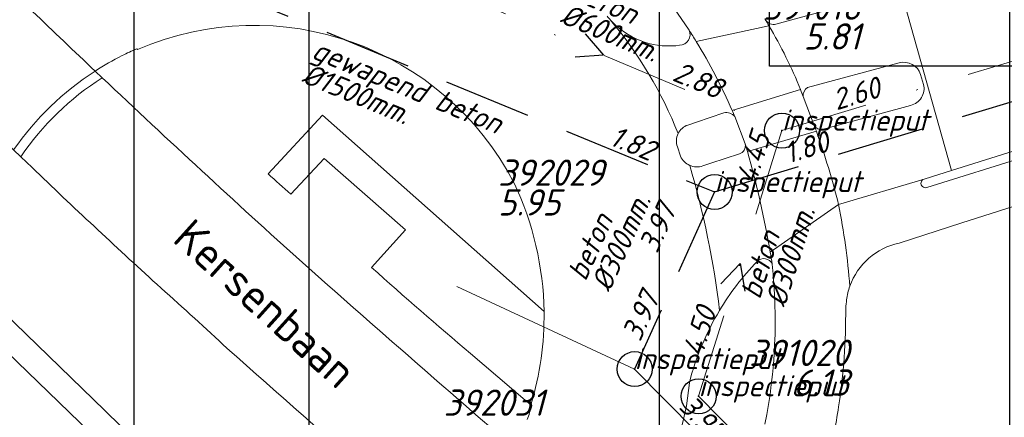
# Model space of a CAD drawing. Extents: x 148869 to 161638, y 453607 to 469810.
# Tile 315 of 656: x 155241 to 155298, y 461857 to 461879. Entities that reach past the tile are written whole.
import ezdxf
from ezdxf.enums import TextEntityAlignment as Align
from ezdxf.lldxf.tags import DXFTag

# ---------------------------------------------------------------- set-up
doc = ezdxf.new("R2010")
doc.units = 0
doc.header["$PDMODE"] = 32
doc.header["$PDSIZE"] = 2
doc.linetypes.add('RI-HWA', pattern=[7.4, 5, -2.4])
doc.linetypes.add('RI-VWA', pattern=[11, 5, -3, 0, -3])
doc.layers.get('0').update_dxf_attribs({"linetype": 'CONTINUOUS'})
doc.layers.get('DEFPOINTS').update_dxf_attribs({"linetype": 'CONTINUOUS'})
for name, color, linetype in [('2022 hatch', 10, 'CONTINUOUS'), ('2024 hatch', 160, 'CONTINUOUS'), ('B-OI-RI-BOB-T18-niet meenemen', 252, 'CONTINUOUS'), ('B-OI-RI-DIAMETER-T18-niet meenemen', 252, 'CONTINUOUS'), ('B-OI-RI-HWA-PUTDEKSELHOOGTE-T25-niet meenemen', 252, 'CONTINUOUS'), ('B-OI-RI-HWA-PUTNUMMER-T25-niet meenemen', 252, 'CONTINUOUS'), ('B-OI-RI-HWA_TRANSPORTLEIDING-G-niet meenemen', 252, 'RI-HWA'), ('B-OI-RI-MATERIAAL-T18-niet meenemen', 252, 'CONTINUOUS'), ('B-OI-RI-STROOMRICHTING-S-niet meenemen', 252, 'CONTINUOUS'), ('B-OI-RI-VWA_PUTDEKSELHOOGTE-T25-niet meenemen', 252, 'CONTINUOUS'), ('gs dwa', 252, 'CONTINUOUS'), ('gs rwa', 252, 'CONTINUOUS')]:
    doc.layers.add(name, color=color, linetype=linetype)
for name, color, linetype, lineweight in [('B-OI-RI-PERSLEIDING-G-niet meenemen', 190, 'RI-PERS', 18), ('B-OI-RI-VWA_TRANSPORTLEIDING-G-niet meenemen', 252, 'RI-VWA', 18), ('B-RO-OG-TOPOGRAFIE-T18', 2, 'CONTINUOUS', 18), ('B-RO-VH-VERHARDING_ASFALT-GV', 251, 'CONTINUOUS', 18), ('B-RO-VH-VERHARDING_GRASBETONSTEEN-GV', 251, 'CONTINUOUS', 18), ('B-RO-VH-VERHARDING_HALFVERHARDING-GV', 251, 'CONTINUOUS', 18)]:
    doc.layers.add(name, color=color, linetype=linetype, lineweight=lineweight)
doc.styles.add('iso15', font='ISO.shx', dxfattribs={"oblique": 15})
doc.styles.add('NLCS-ISO-M200-T18', font='NLCS-ISO.ttf', dxfattribs={"height": 0.36})
doc.styles.add('NLCS-ISO-M500-T18_CURSIEF', font='NLCS-ISO.ttf', dxfattribs={"oblique": 15, "height": 0.9})
doc.styles.add('NLCS-ISO-M750_CURSIEF', font='NLCS-ISO.ttf', dxfattribs={"oblique": 15})
tags = doc.linetypes.add('RI-PERS', pattern='A,7,-2,["P",Standard,S=1.8,R=0,X=-0.5,Y=-0.9],-2,7,-2,[102,NLCS.SHX,S=1,R=180,X=0,Y=0],-2', length=22).pattern_tags.tags
tags[6] = DXFTag(74, 10)

# ---------------------------------------------------------------- blocks, each defined once
blk = doc.blocks.new('ACMAP_ANN_TEMPLATE_type knoop')
at = {"layer": 'DEFPOINTS', "style": 'NLCS-ISO-M500-T18_CURSIEF', "oblique": 15}
blk.add_attdef('type_knoop', (0, 0), '', height=1.2, dxfattribs=at)
blk = doc.blocks.new('ACMAP_ANN_TEMPLATE_diam')
at = {"color": 0, "linetype": 'ByBlock', "style": 'iso15', "oblique": 15}
blk.add_attdef('diam', (0.5, -1.3), '', height=1.2, dxfattribs=at)
blk = doc.blocks.new('ACMAP_ANN_TEMPLATE_mat')
at = {"color": 0, "linetype": 'ByBlock', "style": 'iso15', "oblique": 15}
blk.add_attdef('mat', (0.5, 0.2), '', height=1.2, dxfattribs=at)
blk = doc.blocks.new('ACMAP_ANN_TEMPLATE_nap-l')
at = {"color": 0, "linetype": 'ByBlock', "style": 'iso15', "oblique": 15}
blk.add_attdef('nap-l', (3.3, 0.2), '', height=1.2, dxfattribs=at)
blk = doc.blocks.new('ACMAP_ANN_TEMPLATE_nap-r')
at = {"color": 0, "linetype": 'ByBlock', "style": 'iso15', "oblique": 15}
blk.add_attdef('nap-r', text='', height=1.2, dxfattribs=at).set_placement((-4.1, 0.2), align=Align.RIGHT)
blk = doc.blocks.new('ACMAP_ANN_TEMPLATE_puth-dwa')
at = {"color": 0, "linetype": 'ByBlock', "style": 'iso15', "oblique": 15}
blk.add_attdef('puth-dwa', text='', height=1.5, dxfattribs=at).set_placement((2.7, 1), align=Align.RIGHT)
blk = doc.blocks.new('ACMAP_ANN_TEMPLATE_putnr-dwa')
at = {"color": 0, "linetype": 'ByBlock', "style": 'iso15', "oblique": 15}
blk.add_attdef('putnr-dwa', text='', height=1.5, dxfattribs=at).set_placement((2.7, 2.7), align=Align.RIGHT)
blk = doc.blocks.new('ACMAP_ANN_TEMPLATE_puth-rwa')
at = {"color": 0, "linetype": 'ByBlock', "style": 'iso15', "oblique": 15}
blk.add_attdef('puth-rwa', (-2.7, -4.4), '', height=1.5, dxfattribs=at)
blk = doc.blocks.new('ACMAP_ANN_TEMPLATE_putnr-rwa')
at = {"color": 0, "linetype": 'ByBlock', "style": 'iso15', "oblique": 15}
blk.add_attdef('putnr-rwa', (-2.7, -2.7), '', height=1.5, dxfattribs=at)

msp = doc.modelspace()

# ---------------------------------------------------------------- hatches: boundary and pattern name
at = {"layer": '2022 hatch'}
h = msp.add_hatch(dxfattribs=at)
h.set_pattern_fill('ANSI31', color=256, scale=19.992, angle=45)
h.set_pattern_definition([(90, (0, 0), (-19.992, 0), [])])
h.paths.add_polyline_path([(155957.388, 462199.724), (155824.598, 462339.47), (155809.402, 462364.77), (155712.061, 462492.349), (155741.324, 462534.936), (155724.447, 462653.497), (155647.562, 462844.836), (155571.032, 462835.784), (155539.498, 462940.928), (155214.406, 462860.043), (154975.035, 462800.215), (154771.747, 462639.509), (154795.059, 462617.836), (154687.68, 462525.32), (154739.275, 462359.608), (154777.217, 462294.152), (154815.258, 462238.263), (154900.318, 462169.47), (154928.549, 462144.027), (154992.389, 461993.67), (155064.085, 461959.845), (155069.754, 461944.783), (155080.623, 461929.02), (155099.543, 461841.435), (155124.54, 461788.653), (155176.213, 461747.526), (155253.101, 461670.144), (155301.179, 461625.416), (155386.96, 461536.3), (155426.743, 461562.755), (155670.404, 461472.539), (155778.97, 461514.91), (155823.821, 461578.908), (155914.942, 461739.532), (155884.36, 461781.396), (155900.671, 461812.327), (155940.194, 461941.246), (155946.895, 461971.718), (155993.497, 462030.178), (155993.118, 462149.221)])
at = {"layer": '2024 hatch'}
h = msp.add_hatch(dxfattribs=at)
h.set_pattern_fill('ANSI31', color=256, scale=29.988, angle=45)
h.set_pattern_definition([(90, (0, 0), (-29.988, 0), [])])
h.paths.add_polyline_path([(154831.694, 462220.786), (155444.64, 461906.596), (155731.699, 461985.627), (155857.303, 461818.438), (156014.781, 461601.834), (156060.402, 461536.419), (156081.902, 461465.462), (156157.242, 461082.374), (155797.145, 460855.732), (155567.09, 461168.914), (155534.07, 461230.342), (155509.317, 461273.713), (155475.227, 461315.96), (155413.292, 461389.046)])

# ---------------------------------------------------------------- linework, layer by layer
at = {"layer": 'B-OI-RI-HWA_TRANSPORTLEIDING-G-niet meenemen'}
for p, q in [((155281.02, 461869.57), (155350.56, 461890.74)), ((155245.2, 461884.33), (155281.02, 461869.57)), ((155281.02, 461869.57), (155276.46, 461859.45)), ((155276.46, 461859.45), (155316.39, 461819.07))]:
    msp.add_line(p, q, dxfattribs=at)
at = {"layer": 'B-OI-RI-PERSLEIDING-G-niet meenemen'}
msp.add_line((155266.32, 461864.17), (155276.46, 461859.45), dxfattribs=at)
at = {"layer": 'B-OI-RI-STROOMRICHTING-S-niet meenemen'}
for points in [[(155273.63, 461878.61), (155274.68, 461877.39), (155273.07, 461877.28)], [(155281.37, 461864.33), (155282.49, 461865.49), (155282.75, 461863.9)]]:
    msp.add_lwpolyline(points, dxfattribs=at)
at = {"layer": 'B-OI-RI-VWA_TRANSPORTLEIDING-G-niet meenemen'}
for p, q in [((155284.87, 461873.08), (155351.32, 461893.12)), ((155264.49, 461881.69), (155284.87, 461873.08)), ((155284.87, 461873.08), (155280.11, 461857.9)), ((155280.11, 461857.9), (155318.38, 461819.2))]:
    msp.add_line(p, q, dxfattribs=at)
at = {"layer": 'B-RO-VH-VERHARDING_ASFALT-GV', "flags": 128}
for points in [[(155212.81, 461898.996), (155216.877, 461895.096), (155226.155, 461886.234), (155228.649, 461883.852), (155231.328, 461881.293), (155231.546, 461881.083), (155234.467, 461878.274), (155241.016, 461871.978), (155241.424, 461871.585)], [(155297.729, 461881.913), (155291.684, 461880.962), (155294.551, 461870.803)], [(155288.1, 461868.852), (155292.976, 461870.308), (155293.405, 461870.443), (155294.551, 461870.803), (155291.684, 461880.962), (155290.899, 461880.838), (155290.503, 461880.745)], [(155278.482, 461880.395), (155279.567, 461878.815)], [(155289.323, 461880.477), (155289.062, 461880.404), (155284.521, 461879.152)], [(155279.974, 461878.166), (155284.128, 461879.067), (155283.943, 461879.373)], [(155284.128, 461879.067), (155279.974, 461878.166)], [(155283.943, 461879.373), (155284.128, 461879.067)], [(155279.029, 461877.961), (155278.807, 461877.926)], [(155248.045, 461877.757), (155248.092, 461877.702)], [(155286.325, 461875.538), (155291.561, 461876.943)], [(155246.071, 461876.097), (155245.666, 461876.479)], [(155292.783, 461876.288), (155292.951, 461875.716)], [(155294.551, 461870.803), (155298.723, 461872.113), (155299.435, 461872.329), (155304.219, 461873.841), (155304.919, 461874.055), (155310.715, 461875.873)], [(155285.926, 461875.416), (155282.023, 461874.228)], [(155282.023, 461874.228), (155285.926, 461875.416)], [(155291.549, 461866.656), (155295.127, 461867.813), (155307.028, 461871.592), (155311.565, 461873.036), (155310.815, 461875.391), (155305.063, 461873.583)], [(155286.714, 461873.37), (155286.077, 461875.028)], [(155279.494, 461873.395), (155279.989, 461873.561), (155281.558, 461874.087)], [(155292.209, 461874.518), (155287.171, 461873.143)], [(155282.172, 461873.881), (155282.771, 461872.313), (155282.895, 461871.884), (155286.831, 461873.043)], [(155286.831, 461873.043), (155282.895, 461871.884)], [(155282.895, 461871.884), (155282.771, 461872.313)], [(155279.079, 461871.611), (155278.901, 461872.141)], [(155282.442, 461871.751), (155280.805, 461871.211), (155280.351, 461871.061)], [(155241.424, 461871.585), (155242.065, 461870.969)], [(155298.861, 461871.623), (155293.139, 461869.832)], [(155292.976, 461870.308), (155288.1, 461868.852)], [(155288.1, 461868.852), (155284.2, 461866.129)], [(155284.2, 461866.129), (155288.1, 461868.852)], [(155270.541, 461857.416), (155270.597, 461857.371)]]:
    msp.add_lwpolyline(points, dxfattribs=at)
at = {"layer": 'B-RO-VH-VERHARDING_ASFALT-GV'}
for points in [[(155245.666, 461876.479, -0.003509), (155238.546, 461883.322)], [(155275.091, 461879.38, -0.017652), (155274.885, 461879.624)], [(155248.092, 461877.702, -0.394209), (155269.576, 461870.083)], [(155278.807, 461877.926, -0.233618), (155275.091, 461879.38)], [(155275.091, 461879.38, -0.08007), (155278.94, 461872.907)], [(155278.94, 461872.907, 0.08007), (155275.091, 461879.38)], [(155283.943, 461879.373, -0.050141), (155283.882, 461879.472)], [(155284.521, 461879.152, -0.28484), (155283.943, 461879.373)], [(155284.128, 461879.067, -0.038887), (155285.926, 461875.416)], [(155285.926, 461875.416, 0.038887), (155284.128, 461879.067)], [(155279.567, 461878.815, -0.557446), (155279.029, 461877.961)], [(155279.974, 461878.166, 0.005398), (155279.567, 461878.815)], [(155279.567, 461878.815, -0.005398), (155279.974, 461878.166)], [(155282.023, 461874.228, 0.034316), (155279.974, 461878.166)], [(155279.974, 461878.166, -0.034316), (155282.023, 461874.228)], [(155245.666, 461876.479, -0.026226), (155247.204, 461877.362)], [(155247.204, 461877.362, -0.013004), (155248.045, 461877.757)], [(155291.561, 461876.943, -0.405304), (155292.783, 461876.288)], [(155241.016, 461871.978, -0.097804), (155245.666, 461876.479)], [(155241.424, 461871.585, -0.101211), (155246.071, 461876.097)], [(155246.071, 461876.097, 0.101211), (155241.424, 461871.585)], [(155257.494, 461865.535, -0.005682), (155246.071, 461876.097)], [(155292.951, 461875.716, -0.41432), (155292.209, 461874.518)], [(155285.926, 461875.416, -0.003981), (155286.077, 461875.028)], [(155286.077, 461875.028, 0.003981), (155285.926, 461875.416)], [(155286.077, 461875.028, -0.294935), (155286.325, 461875.538)], [(155281.558, 461874.087, -0.292968), (155282.172, 461873.881)], [(155282.172, 461873.881, 0.003478), (155282.023, 461874.228)], [(155282.023, 461874.228, -0.003478), (155282.172, 461873.881)], [(155278.901, 461872.141, -0.204961), (155278.94, 461872.907)], [(155278.94, 461872.907, -0.197755), (155279.494, 461873.395)], [(155287.171, 461873.143, -0.321648), (155286.714, 461873.37)], [(155286.714, 461873.37, -0.003681), (155286.831, 461873.043)], [(155286.831, 461873.043, 0.003681), (155286.714, 461873.37)], [(155286.831, 461873.043, -0.023516), (155288.1, 461868.852)], [(155288.1, 461868.852, 0.023516), (155286.831, 461873.043)], [(155282.771, 461872.313, -0.389521), (155282.442, 461871.751)], [(155282.895, 461871.884, -0.026905), (155284.2, 461866.129)], [(155284.2, 461866.129, 0.026905), (155282.895, 461871.884)], [(155279.603, 461871.092, -0.185043), (155279.079, 461871.611)], [(155242.065, 461870.969, 0.006665), (155249.192, 461864.298)], [(155281.304, 461862.803, 0.041626), (155279.603, 461871.092)], [(155280.351, 461871.061, -0.188511), (155279.603, 461871.092)], [(155279.603, 461871.092, -0.041626), (155281.304, 461862.803)], [(155269.576, 461870.083, -0.108127), (155271.288, 461862.74)], [(155293.139, 461869.832, -1.027665), (155292.976, 461870.308)], [(155288.744, 461864.188, 0.028716), (155288.1, 461868.852)], [(155288.1, 461868.852, -0.028716), (155288.744, 461864.188)], [(155284.2, 461866.129, -0.002848), (155284.312, 461865.445)], [(155284.312, 461865.445, 0.002848), (155284.2, 461866.129)], [(155288.744, 461864.188, -0.260776), (155291.549, 461866.656)], [(155282.27, 461864.231, -0.029333), (155283.45, 461865.606)], [(155283.45, 461865.606, -0.534781), (155284.312, 461865.445)], [(155269.247, 461855.246, -0.002632), (155257.494, 461865.535)], [(155284.312, 461865.445, -0.075668), (155283.898, 461856.3)], [(155249.192, 461864.298, -0.005665), (155252.983, 461860.842)], [(155281.304, 461862.803, -0.027667), (155282.27, 461864.231)], [(155288.559, 461863.41, -0.052772), (155288.744, 461864.188)], [(155288.504, 461862.939, -0.006528), (155288.559, 461863.41)], [(155279.583, 461858.671, -0.072729), (155281.304, 461862.803)], [(155288.101, 461857.294, 0.040575), (155288.504, 461862.939)], [(155271.288, 461862.74, -0.076838), (155270.541, 461857.416)], [(155252.983, 461860.842, 0.003828), (155265.207, 461850.108)], [(155277.272, 461852.107, 0.131211), (155279.583, 461858.671)], [(155270.597, 461857.371, -0.013383), (155270.328, 461856.564)], [(155287.486, 461854.23, 0.022529), (155288.101, 461857.294)]]:
    msp.add_lwpolyline(points, format="xyb", dxfattribs=at)
at = {"layer": 'B-RO-VH-VERHARDING_GRASBETONSTEEN-GV', "flags": 128}
for points in [[(155271.288, 461862.74), (155258.649, 461873.953), (155255.534, 461870.603)], [(155256.836, 461869.448), (155258.737, 461871.491), (155263.385, 461867.405), (155261.445, 461865.254)], [(155267.087, 461860.339), (155270.217, 461857.675), (155270.298, 461857.606), (155270.541, 461857.416)]]:
    msp.add_lwpolyline(points, dxfattribs=at)
at = {"layer": 'B-RO-VH-VERHARDING_GRASBETONSTEEN-GV'}
for points in [[(155255.534, 461870.603, 0.002815), (155256.836, 461869.448)], [(155261.445, 461865.254, 0.005959), (155267.087, 461860.339)], [(155270.541, 461857.416, 0.076838), (155271.288, 461862.74)]]:
    msp.add_lwpolyline(points, format="xyb", dxfattribs=at)
at = {"layer": 'B-RO-VH-VERHARDING_HALFVERHARDING-GV', "flags": 128}
msp.add_lwpolyline([(155248.03, 461855.315), (155246.217, 461857.08), (155241.079, 461862.08), (155239.869, 461863.257), (155238.823, 461862.172), (155248.343, 461852.949), (155247.863, 461852.273), (155247.506, 461851.902), (155250.26, 461849.267), (155252.974, 461846.758), (155254.647, 461846.322), (155254.687, 461846.341), (155256.358, 461848.063), (155256.692, 461849.058), (155250.423, 461855.075), (155249.376, 461854.005)], close=True, dxfattribs=at)
at = {"layer": 'DEFPOINTS', "flags": 128}
msp.add_lwpolyline([(154734.486, 461779.138), (154734.486, 462209.638), (155349.487, 462209.638), (155349.487, 461876.761), (155284.16, 461876.761), (155284.16, 461882.808), (155208.535, 461882.808), (155208.535, 461779.138)], close=True, dxfattribs=at)
at = {"layer": 'gs dwa'}
for p in [(155284.87, 461873.08), (155280.11, 461857.9)]:
    msp.add_point(p, dxfattribs=at)
at = {"layer": 'gs rwa'}
for p in [(155281.02, 461869.57), (155276.46, 461859.45)]:
    msp.add_point(p, dxfattribs=at)

# ---------------------------------------------------------------- block references
at = {"layer": 'B-OI-RI-BOB-T18-niet meenemen'}
ref = msp.add_blockref('ACMAP_ANN_TEMPLATE_nap-r', (155284.87, 461873.08), dxfattribs=dict(at, rotation=337.0972542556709))
ref.add_attrib('nap-r', '2.88', dxfattribs={"layer": '0', "color": 0, "linetype": 'ByBlock', "height": 1.2, "rotation": 337.0973, "style": 'NLCS-ISO-M750_CURSIEF', "oblique": 15}).set_placement((155281.171, 461874.86), align=Align.RIGHT)
ref = msp.add_blockref('ACMAP_ANN_TEMPLATE_nap-l', (155284.87, 461873.08), dxfattribs=dict(at, rotation=16.78226778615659))
ref.add_attrib('nap-l', '2.60', (155287.972, 461874.224), dxfattribs={"layer": '0', "color": 0, "linetype": 'ByBlock', "height": 1.2, "rotation": 16.7823, "style": 'NLCS-ISO-M750_CURSIEF', "oblique": 15})
ref = msp.add_blockref('ACMAP_ANN_TEMPLATE_nap-r', (155281.02, 461869.57), dxfattribs=dict(at, rotation=337.6053853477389))
ref.add_attrib('nap-r', '1.82', dxfattribs={"layer": '0', "color": 0, "linetype": 'ByBlock', "height": 1.2, "rotation": 337.6054, "style": 'NLCS-ISO-M750_CURSIEF', "oblique": 15}).set_placement((155277.305, 461871.317), align=Align.RIGHT)
ref = msp.add_blockref('ACMAP_ANN_TEMPLATE_nap-l', (155282.569, 461866.762), dxfattribs=dict(at, rotation=72.59011478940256))
ref.add_attrib('nap-l', '4.45', (155283.366, 461869.97), dxfattribs={"layer": '0', "color": 0, "linetype": 'ByBlock', "height": 1.2, "rotation": 72.5901, "style": 'NLCS-ISO-M750_CURSIEF', "oblique": 15})
ref = msp.add_blockref('ACMAP_ANN_TEMPLATE_nap-l', (155282.105, 461870.019), dxfattribs=dict(at, rotation=16.93177514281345))
ref.add_attrib('nap-l', '1.80', (155285.204, 461871.171), dxfattribs={"layer": '0', "color": 0, "linetype": 'ByBlock', "height": 1.2, "rotation": 16.9318, "style": 'NLCS-ISO-M750_CURSIEF', "oblique": 15})
ref = msp.add_blockref('ACMAP_ANN_TEMPLATE_nap-l', (155276.558, 461862.912), dxfattribs=dict(at, rotation=65.74401161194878))
ref.add_attrib('nap-l', '3.97', (155277.731, 461866.003), dxfattribs={"layer": '0', "color": 0, "linetype": 'ByBlock', "height": 1.2, "rotation": 65.744, "style": 'NLCS-ISO-M750_CURSIEF', "oblique": 15})
ref = msp.add_blockref('ACMAP_ANN_TEMPLATE_nap-r', (155279.778, 461867.161), dxfattribs=dict(at, rotation=65.74401161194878))
ref.add_attrib('nap-r', '3.97', dxfattribs={"layer": '0', "color": 0, "linetype": 'ByBlock', "height": 1.2, "rotation": 65.744, "style": 'NLCS-ISO-M750_CURSIEF', "oblique": 15}).set_placement((155277.912, 461863.505), align=Align.RIGHT)
ref = msp.add_blockref('ACMAP_ANN_TEMPLATE_nap-r', (155282.56, 461866.617), dxfattribs=dict(at, rotation=72.59011478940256))
ref.add_attrib('nap-r', '4.50', dxfattribs={"layer": '0', "color": 0, "linetype": 'ByBlock', "height": 1.2, "rotation": 72.5901, "style": 'NLCS-ISO-M750_CURSIEF', "oblique": 15}).set_placement((155281.143, 461862.765), align=Align.RIGHT)
ref = msp.add_blockref('ACMAP_ANN_TEMPLATE_nap-l', (155276.46, 461859.45), dxfattribs=dict(at, rotation=314.6789586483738))
ref.add_attrib('nap-l', '3.97', (155278.923, 461857.244), dxfattribs={"layer": '0', "color": 0, "linetype": 'ByBlock', "height": 1.2, "rotation": 314.679, "style": 'NLCS-ISO-M750_CURSIEF', "oblique": 15})
at = {"layer": 'B-OI-RI-DIAMETER-T18-niet meenemen'}
ref = msp.add_blockref('ACMAP_ANN_TEMPLATE_diam', (155272.181, 461880.655), dxfattribs=dict(at, rotation=337.0972542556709))
ref.add_attrib('diam', '%%c600mm.', (155272.136, 461879.263), dxfattribs={"layer": '0', "color": 0, "linetype": 'ByBlock', "height": 1.2, "rotation": 337.0973, "style": 'NLCS-ISO-M750_CURSIEF', "oblique": 15})
ref = msp.add_blockref('ACMAP_ANN_TEMPLATE_diam', (155257.417, 461877.249), dxfattribs=dict(at, rotation=337.6053853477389))
ref.add_attrib('diam', '%%c1500mm.', (155257.385, 461875.857), dxfattribs={"layer": '0', "color": 0, "linetype": 'ByBlock', "height": 1.2, "rotation": 337.6054, "style": 'NLCS-ISO-M750_CURSIEF', "oblique": 15})
ref = msp.add_blockref('ACMAP_ANN_TEMPLATE_diam', (155273.632, 461863.877), dxfattribs=dict(at, rotation=65.74401161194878))
ref.add_attrib('diam', '%%c300mm.', (155275.022, 461863.798), dxfattribs={"layer": '0', "color": 0, "linetype": 'ByBlock', "height": 1.2, "rotation": 65.744, "style": 'NLCS-ISO-M750_CURSIEF', "oblique": 15})
ref = msp.add_blockref('ACMAP_ANN_TEMPLATE_diam', (155283.646, 461862.845), dxfattribs=dict(at, rotation=72.59011478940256))
ref.add_attrib('diam', '%%c300mm.', (155285.036, 461862.933), dxfattribs={"layer": '0', "color": 0, "linetype": 'ByBlock', "height": 1.2, "rotation": 72.5901, "style": 'NLCS-ISO-M750_CURSIEF', "oblique": 15})
at = {"layer": 'B-OI-RI-HWA-PUTDEKSELHOOGTE-T25-niet meenemen'}
ref = msp.add_blockref('ACMAP_ANN_TEMPLATE_puth-rwa', (155271.363, 461872.625), dxfattribs=at)
ref.add_attrib('puth-rwa', '5.95', (155268.663, 461868.225), dxfattribs={"layer": '0', "color": 0, "linetype": 'ByBlock', "height": 1.5, "style": 'NLCS-ISO-M750_CURSIEF', "oblique": 15})
at = {"layer": 'B-OI-RI-HWA-PUTNUMMER-T25-niet meenemen'}
ref = msp.add_blockref('ACMAP_ANN_TEMPLATE_putnr-rwa', (155271.363, 461872.625), dxfattribs=at)
ref.add_attrib('putnr-rwa', '392029', (155268.663, 461869.925), dxfattribs={"layer": '0', "color": 0, "linetype": 'ByBlock', "height": 1.5, "style": 'NLCS-ISO-M750_CURSIEF', "oblique": 15})
ref = msp.add_blockref('ACMAP_ANN_TEMPLATE_putnr-rwa', (155268.257, 461859.487), dxfattribs=at)
ref.add_attrib('putnr-rwa', '392031', (155265.557, 461856.787), dxfattribs={"layer": '0', "color": 0, "linetype": 'ByBlock', "height": 1.5, "style": 'NLCS-ISO-M750_CURSIEF', "oblique": 15})
at = {"layer": 'B-OI-RI-MATERIAAL-T18-niet meenemen'}
ref = msp.add_blockref('ACMAP_ANN_TEMPLATE_mat', (155272.181, 461880.655), dxfattribs=dict(at, rotation=337.0972542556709))
ref.add_attrib('mat', 'beton', (155272.719, 461880.644), dxfattribs={"layer": '0', "color": 0, "linetype": 'ByBlock', "height": 1.2, "rotation": 337.0973, "style": 'NLCS-ISO-M750_CURSIEF', "oblique": 15})
ref = msp.add_blockref('ACMAP_ANN_TEMPLATE_mat', (155257.417, 461877.249), dxfattribs=dict(at, rotation=337.6053853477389))
ref.add_attrib('mat', 'gewapend beton', (155257.956, 461877.244), dxfattribs={"layer": '0', "color": 0, "linetype": 'ByBlock', "height": 1.2, "rotation": 337.6054, "style": 'NLCS-ISO-M750_CURSIEF', "oblique": 15})
ref = msp.add_blockref('ACMAP_ANN_TEMPLATE_mat', (155273.632, 461863.877), dxfattribs=dict(at, rotation=65.74401161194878))
ref.add_attrib('mat', 'beton', (155273.655, 461864.415), dxfattribs={"layer": '0', "color": 0, "linetype": 'ByBlock', "height": 1.2, "rotation": 65.744, "style": 'NLCS-ISO-M750_CURSIEF', "oblique": 15})
ref = msp.add_blockref('ACMAP_ANN_TEMPLATE_mat', (155283.646, 461862.845), dxfattribs=dict(at, rotation=72.59011478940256))
ref.add_attrib('mat', 'beton', (155283.605, 461863.382), dxfattribs={"layer": '0', "color": 0, "linetype": 'ByBlock', "height": 1.2, "rotation": 72.5901, "style": 'NLCS-ISO-M750_CURSIEF', "oblique": 15})
at = {"layer": 'B-OI-RI-VWA_PUTDEKSELHOOGTE-T25-niet meenemen'}
ref = msp.add_blockref('ACMAP_ANN_TEMPLATE_putnr-dwa', (155286.655, 461876.706), dxfattribs=at)
ref.add_attrib('putnr-dwa', '391018', dxfattribs={"layer": '0', "color": 0, "linetype": 'ByBlock', "height": 1.5, "style": 'NLCS-ISO-M750_CURSIEF', "oblique": 15}).set_placement((155289.355, 461879.406), align=Align.RIGHT)
ref = msp.add_blockref('ACMAP_ANN_TEMPLATE_puth-dwa', (155286.655, 461876.706), dxfattribs=at)
ref.add_attrib('puth-dwa', '5.81', dxfattribs={"layer": '0', "color": 0, "linetype": 'ByBlock', "height": 1.5, "style": 'NLCS-ISO-M750_CURSIEF', "oblique": 15}).set_placement((155289.355, 461877.706), align=Align.RIGHT)
ref = msp.add_blockref('ACMAP_ANN_TEMPLATE_putnr-dwa', (155286.001, 461856.931), dxfattribs=at)
ref.add_attrib('putnr-dwa', '391020', dxfattribs={"layer": '0', "color": 0, "linetype": 'ByBlock', "height": 1.5, "style": 'NLCS-ISO-M750_CURSIEF', "oblique": 15}).set_placement((155288.701, 461859.631), align=Align.RIGHT)
ref = msp.add_blockref('ACMAP_ANN_TEMPLATE_puth-dwa', (155286.001, 461856.931), dxfattribs=at)
ref.add_attrib('puth-dwa', '6.13', dxfattribs={"layer": '0', "color": 0, "linetype": 'ByBlock', "height": 1.5, "style": 'NLCS-ISO-M750_CURSIEF', "oblique": 15}).set_placement((155288.701, 461857.931), align=Align.RIGHT)
at = {"layer": 'DEFPOINTS'}
for p in [(155284.87, 461873.08), (155281.02, 461869.57), (155276.46, 461859.45), (155280.11, 461857.9)]:
    msp.add_blockref('ACMAP_ANN_TEMPLATE_type knoop', p, dxfattribs=at).add_auto_attribs({'type_knoop': 'inspectieput'})

# ---------------------------------------------------------------- texts
at = {"layer": 'B-RO-OG-TOPOGRAFIE-T18', "style": 'NLCS-ISO-M200-T18'}
msp.add_text('Kersenbaan', height=1.875, rotation=318, dxfattribs=at).set_placement((155255.387, 461863.197), align=Align.MIDDLE)

doc.saveas('drawing.dxf')
